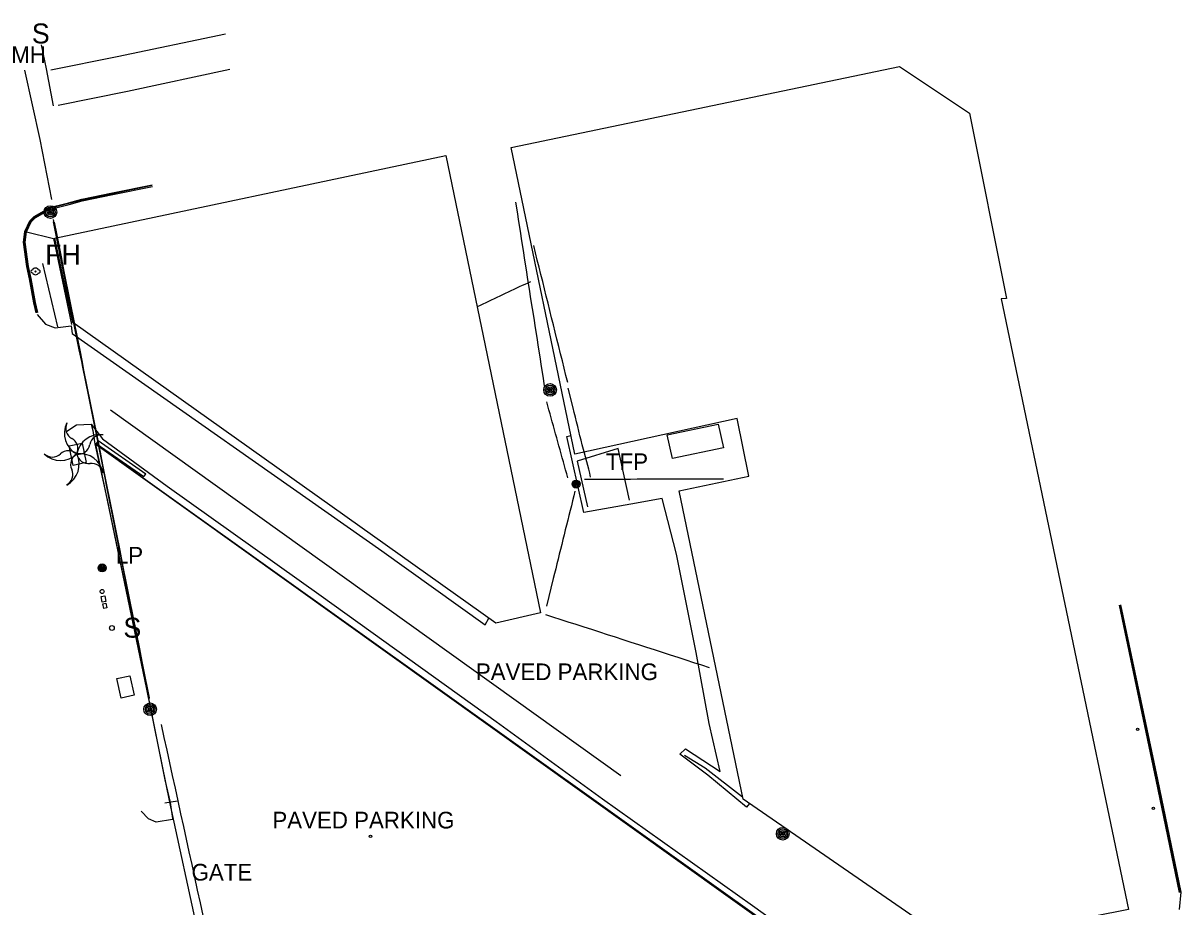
# Model space of a CAD drawing. Extents: x 368532 to 392481, y 10654822 to 10676899.
# Drawn here: x 384449 to 384796.3, y 10656208.4 to 10656473.6 of the extents above; entities that cross this region are included whole.
import ezdxf

# ---------------------------------------------------------------- set-up
doc = ezdxf.new("R2010")
doc.units = 0
for name, color, linetype in [('p_Catenary', 7, 'Continuous'), ('p_dtm retaining wall', 7, 'Continuous'), ('p_dtm sidewalk', 7, 'Continuous'), ('p_railroad rr control', 7, 'Continuous'), ('p_road - paved curb', 7, 'Continuous'), ('p_road general road feature', 7, 'Continuous'), ('p_road paint stripe', 7, 'Continuous'), ('p_structure building', 7, 'Continuous'), ('p_structure fence', 7, 'Continuous'), ('p_structure sign', 7, 'Continuous'), ('p_structure stairs', 7, 'Continuous'), ('p_structure unidentified', 7, 'Continuous'), ('p_structure wall', 7, 'Continuous'), ('p_utility fire hydrant', 7, 'Continuous'), ('p_utility general pole', 7, 'Continuous'), ('p_utility manhole', 7, 'Continuous'), ('p_veg palm', 7, 'Continuous')]:
    doc.layers.add(name, color=color, linetype=linetype)

msp = doc.modelspace()

# ---------------------------------------------------------------- linework, layer by layer
at = {"layer": 'p_Catenary'}
for points in [[(384605.42, 10656364.75), (384604.97, 10656367.65), (384604.52, 10656370.56), (384604.06, 10656373.46), (384603.61, 10656376.36), (384603.15, 10656379.26), (384602.7, 10656382.17), (384602.24, 10656385.07), (384601.79, 10656387.97), (384601.33, 10656390.87), (384600.88, 10656393.77), (384600.42, 10656396.68), (384599.97, 10656399.58), (384599.52, 10656402.48), (384599.06, 10656405.38), (384598.61, 10656408.29), (384598.15, 10656411.19), (384597.7, 10656414.09), (384597.24, 10656416.99), (384596.79, 10656419.89)], [(384457.97, 10656414.66), (384458.86, 10656410.24), (384459.75, 10656405.81), (384460.63, 10656401.39), (384461.52, 10656396.96), (384462.41, 10656392.53), (384463.3, 10656388.11), (384464.19, 10656383.68), (384465.07, 10656379.26), (384465.96, 10656374.83), (384466.85, 10656370.4), (384467.74, 10656365.98), (384468.62, 10656361.55), (384469.51, 10656357.13), (384470.4, 10656352.7), (384471.29, 10656348.27), (384472.17, 10656343.85), (384473.06, 10656339.42), (384473.95, 10656335), (384486.79, 10656270.94)], [(384457.99, 10656413.98), (384458.7, 10656410.49), (384459.4, 10656406.99), (384460.11, 10656403.5), (384460.81, 10656400.01), (384461.52, 10656396.52), (384462.23, 10656393.02), (384462.93, 10656389.53), (384463.64, 10656386.04), (384464.34, 10656382.55), (384465.05, 10656379.06), (384465.75, 10656375.56), (384466.46, 10656372.07), (384467.16, 10656368.58), (384467.87, 10656365.09), (384468.58, 10656361.59), (384469.28, 10656358.1), (384469.99, 10656354.61), (384470.69, 10656351.12), (384471.4, 10656347.63), (384472.1, 10656344.13), (384472.81, 10656340.64), (384473.51, 10656337.15), (384474.22, 10656333.66), (384474.93, 10656330.16), (384475.63, 10656326.67), (384476.34, 10656323.18), (384477.04, 10656319.69), (384477.75, 10656316.2), (384486.85, 10656271.16)], [(384458.29, 10656413.89), (384458.98, 10656410.43), (384459.67, 10656406.97), (384460.36, 10656403.51), (384461.05, 10656400.05), (384461.74, 10656396.59), (384462.42, 10656393.13), (384463.11, 10656389.67), (384463.8, 10656386.2), (384464.49, 10656382.74), (384465.18, 10656379.28), (384465.87, 10656375.82), (384466.56, 10656372.36), (384467.25, 10656368.9), (384467.94, 10656365.44), (384468.63, 10656361.98), (384469.32, 10656358.52), (384470.01, 10656355.05), (384470.69, 10656351.59), (384486.67, 10656271.36)], [(384458.29, 10656413.8), (384459.27, 10656408.88), (384460.26, 10656403.96), (384461.24, 10656399.04), (384462.23, 10656394.11), (384463.21, 10656389.19), (384464.19, 10656384.27), (384465.18, 10656379.35), (384466.16, 10656374.43), (384467.14, 10656369.51), (384468.13, 10656364.59), (384469.11, 10656359.67), (384470.09, 10656354.75), (384471.08, 10656349.82), (384472.06, 10656344.9), (384473.05, 10656339.98), (384474.03, 10656335.06), (384475.01, 10656330.14), (384476, 10656325.22), (384476.98, 10656320.3), (384477.96, 10656315.38), (384478.95, 10656310.46), (384479.93, 10656305.53), (384480.91, 10656300.61), (384481.9, 10656295.69), (384482.88, 10656290.77), (384483.87, 10656285.85), (384484.85, 10656280.93), (384485.83, 10656276.01), (384486.82, 10656271.09)], [(384612.35, 10656365.75), (384611.81, 10656367.91), (384611.28, 10656370.07), (384610.74, 10656372.24), (384610.21, 10656374.4), (384609.67, 10656376.56), (384609.13, 10656378.72), (384608.6, 10656380.89), (384608.06, 10656383.05), (384607.52, 10656385.21), (384606.99, 10656387.38), (384606.45, 10656389.54), (384605.92, 10656391.7), (384605.38, 10656393.86), (384604.84, 10656396.03), (384604.31, 10656398.19), (384603.77, 10656400.35), (384603.23, 10656402.52), (384602.7, 10656404.68), (384602.16, 10656406.84)], [(384585.33, 10656388.61), (384586.17, 10656389), (384587.01, 10656389.4), (384587.85, 10656389.79), (384588.69, 10656390.18), (384589.53, 10656390.58), (384590.37, 10656390.97), (384591.21, 10656391.37), (384592.05, 10656391.76), (384592.89, 10656392.16), (384593.73, 10656392.55), (384594.57, 10656392.95), (384595.41, 10656393.34), (384596.25, 10656393.73), (384597.09, 10656394.13), (384597.93, 10656394.52), (384598.77, 10656394.92), (384599.61, 10656395.31), (384600.45, 10656395.71), (384601.29, 10656396.1)], [(384619.16, 10656337.32), (384618.94, 10656338.57), (384618.65, 10656339.73), (384617.08, 10656345.64), (384616.73, 10656347.03), (384616.38, 10656348.42), (384616.03, 10656349.81), (384615.68, 10656351.2), (384615.34, 10656352.6), (384614.99, 10656353.99), (384614.64, 10656355.38), (384614.29, 10656356.77), (384613.94, 10656358.16), (384612.47, 10656364.05)], [(384612.4, 10656337.16), (384612.06, 10656338.36), (384611.73, 10656339.56), (384611.39, 10656340.76), (384611.06, 10656341.97), (384610.73, 10656343.17), (384610.39, 10656344.37), (384610.06, 10656345.57), (384609.73, 10656346.77), (384609.39, 10656347.97), (384609.06, 10656349.17), (384608.73, 10656350.37), (384608.39, 10656351.57), (384608.06, 10656352.77), (384607.73, 10656353.97), (384607.39, 10656355.17), (384607.06, 10656356.37), (384606.72, 10656357.57), (384606.39, 10656358.77), (384606.06, 10656359.97)], [(384617.43, 10656336.78), (384623.26, 10656336.79), (384625.25, 10656336.8), (384627.23, 10656336.8), (384629.22, 10656336.81), (384631.21, 10656336.81), (384633.2, 10656336.82), (384635.19, 10656336.82), (384637.17, 10656336.83), (384639.16, 10656336.83), (384641.15, 10656336.84), (384643.14, 10656336.84), (384645.12, 10656336.85), (384647.11, 10656336.85), (384649.1, 10656336.86), (384651.09, 10656336.86), (384653.08, 10656336.87), (384655.06, 10656336.87), (384657.05, 10656336.88), (384659.04, 10656336.88)], [(384614.52, 10656333.18), (384614.16, 10656331.72), (384613.8, 10656330.27), (384613.44, 10656328.81), (384613.08, 10656327.35), (384612.72, 10656325.9), (384612.36, 10656324.44), (384612, 10656322.98), (384611.63, 10656321.53), (384611.27, 10656320.07), (384610.91, 10656318.62), (384610.55, 10656317.16), (384610.19, 10656315.7), (384609.83, 10656314.25), (384609.47, 10656312.79), (384609.11, 10656311.33), (384608.75, 10656309.88), (384608.39, 10656308.42), (384608.03, 10656306.97), (384605.97, 10656298.65)], [(384605.73, 10656296.17), (384612.43, 10656294), (384614.79, 10656293.24), (384617.14, 10656292.47), (384619.5, 10656291.71), (384621.85, 10656290.95), (384624.21, 10656290.19), (384626.56, 10656289.43), (384628.91, 10656288.66), (384631.27, 10656287.9), (384633.62, 10656287.14), (384635.98, 10656286.38), (384638.33, 10656285.61), (384640.69, 10656284.85), (384643.04, 10656284.09), (384645.4, 10656283.33), (384647.75, 10656282.57), (384650.1, 10656281.8), (384652.46, 10656281.04), (384654.81, 10656280.28)], [(384490.39, 10656263.11), (384491.22, 10656259.3), (384492.06, 10656255.48), (384492.89, 10656251.66), (384493.73, 10656247.85), (384494.56, 10656244.03), (384495.4, 10656240.22), (384496.23, 10656236.4), (384497.07, 10656232.58), (384497.9, 10656228.77), (384498.74, 10656224.95), (384499.57, 10656221.14), (384500.41, 10656217.32), (384501.24, 10656213.5), (384502.08, 10656209.69), (384502.91, 10656205.87)]]:
    msp.add_lwpolyline(points, dxfattribs=at)
at = {"layer": 'p_dtm retaining wall'}
for p, q in [((384627.46, 10656345.99), (384615.18, 10656342.2)), ((384630.87, 10656330.48), (384627.46, 10656345.99)), ((384615.18, 10656342.2), (384618.31, 10656328.44)), ((384653.54, 10656250.06), (384647.34, 10656253.84)), ((384664.81, 10656241.38), (384653.54, 10656250.06))]:
    msp.add_line(p, q, dxfattribs=at)
at = {"layer": 'p_dtm sidewalk'}
for p, q in [((384450.01, 10656410.97), (384458.07, 10656409.01)), ((384458.07, 10656409.01), (384463.53, 10656383.19)), ((384459.37, 10656382.43), (384454.92, 10656401.44)), ((384469.37, 10656353.29), (384469.86, 10656351.35)), ((384469.86, 10656351.35), (384470.38, 10656347.98)), ((384462.77, 10656346.79), (384466.67, 10656347.6)), ((384464, 10656340.91), (384462.77, 10656346.79)), ((384466.67, 10656347.6), (384467.9, 10656341.73)), ((384470.38, 10656347.98), (384470.5, 10656347.4)), ((384467.9, 10656341.73), (384464, 10656340.91))]:
    msp.add_line(p, q, dxfattribs=at)
at = {"layer": 'p_railroad rr control'}
msp.add_lwpolyline([(384475.16, 10656357.53), (384628.26, 10656247.87)], dxfattribs=at)
at = {"layer": 'p_road - paved curb'}
for p, q in [((384475.81, 10656422.63), (384487.72, 10656425.09)), ((384475.84, 10656422.48), (384487.75, 10656424.94)), ((384475.91, 10656422.14), (384487.82, 10656424.6)), ((384455.74, 10656417.93), (384462.64, 10656419.7)), ((384455.83, 10656417.8), (384462.68, 10656419.55)), ((384456.05, 10656417.49), (384462.77, 10656419.22)), ((384462.64, 10656419.7), (384466.64, 10656420.75)), ((384462.68, 10656419.55), (384466.67, 10656420.6)), ((384462.77, 10656419.22), (384466.75, 10656420.26)), ((384466.64, 10656420.75), (384475.81, 10656422.63)), ((384466.67, 10656420.6), (384475.84, 10656422.48)), ((384466.75, 10656420.26), (384475.91, 10656422.14)), ((384452.31, 10656415.55), (384455.3, 10656417.27)), ((384452.4, 10656415.43), (384455.41, 10656417.16)), ((384452.61, 10656415.15), (384455.65, 10656416.9)), ((384455.3, 10656417.27), (384455.74, 10656417.93)), ((384455.41, 10656417.16), (384455.83, 10656417.8)), ((384455.65, 10656416.9), (384456.05, 10656417.49)), ((384449.52, 10656411.11), (384451.04, 10656414.31)), ((384449.67, 10656411.07), (384451.16, 10656414.22)), ((384450.01, 10656410.97), (384451.45, 10656414.01)), ((384451.04, 10656414.31), (384452.31, 10656415.55)), ((384451.16, 10656414.22), (384452.4, 10656415.43)), ((384451.45, 10656414.01), (384452.61, 10656415.15)), ((384449.15, 10656407.91), (384449.52, 10656411.11)), ((384449.3, 10656407.91), (384449.67, 10656411.07)), ((384449.65, 10656407.91), (384450.01, 10656410.97)), ((384450.15, 10656400.54), (384449.15, 10656407.91)), ((384450.3, 10656400.57), (384449.3, 10656407.91)), ((384450.64, 10656400.62), (384449.65, 10656407.91)), ((384450.89, 10656396.91), (384450.15, 10656400.54)), ((384451.04, 10656396.94), (384450.3, 10656400.57)), ((384451.38, 10656397.01), (384450.64, 10656400.62)), ((384452.23, 10656389.66), (384450.89, 10656396.91)), ((384452.38, 10656389.69), (384451.04, 10656396.94)), ((384452.72, 10656389.76), (384451.38, 10656397.01)), ((384452.91, 10656386.68), (384452.23, 10656389.66)), ((384453.06, 10656386.71), (384452.38, 10656389.69)), ((384453.4, 10656386.79), (384452.72, 10656389.76)), ((384777.74, 10656298.92), (384788.74, 10656246.51)), ((384778.08, 10656298.99), (384789.09, 10656246.58)), ((384778.22, 10656299.02), (384789.23, 10656246.61)), ((384788.74, 10656246.51), (384795.78, 10656212.72)), ((384789.09, 10656246.58), (384796.13, 10656212.79)), ((384789.23, 10656246.61), (384796.27, 10656212.82))]:
    msp.add_line(p, q, dxfattribs=at)
at = {"layer": 'p_road general road feature'}
for p, q in [((384453.18, 10656386.2), (384455.7, 10656383.29)), ((384455.7, 10656383.29), (384458.57, 10656382.18)), ((384458.57, 10656382.18), (384463.42, 10656382.72)), ((384463.42, 10656382.72), (384463.67, 10656380.42)), ((384463.67, 10656380.42), (384556.61, 10656315.25)), ((384465.04, 10656353.06), (384469.37, 10656353.29)), ((384469.37, 10656353.29), (384472.8, 10656348.84)), ((384462.13, 10656351.2), (384465.04, 10656353.06)), ((384612.04, 10656349.56), (384613.32, 10656349.88)), ((384718.02, 10656170.33), (384470.5, 10656347.4)), ((384470.5, 10656347.4), (384474.21, 10656330.53)), ((384472.8, 10656348.84), (384492.23, 10656334.64)), ((384617.17, 10656326.8), (384612.04, 10656349.56)), ((384492.23, 10656334.64), (384538.4, 10656301.79)), ((384474.21, 10656330.53), (384478.88, 10656308.08)), ((384631.28, 10656329.3), (384617.17, 10656326.8)), ((384640.72, 10656330.94), (384631.28, 10656329.3)), ((384645, 10656314.22), (384640.72, 10656330.94)), ((384556.61, 10656315.25), (384587.63, 10656293.1)), ((384650.91, 10656284.75), (384645, 10656314.22)), ((384478.88, 10656308.08), (384482.33, 10656291.59)), ((384538.4, 10656301.79), (384590.86, 10656264.05)), ((384587.63, 10656293.1), (384588.71, 10656295.05)), ((384482.33, 10656291.59), (384487, 10656269.02)), ((384654.8, 10656263.5), (384650.91, 10656284.75)), ((384487, 10656269.02), (384491.49, 10656246.51)), ((384590.86, 10656264.05), (384622.75, 10656240.9)), ((384658.05, 10656249.03), (384654.8, 10656263.5)), ((384646, 10656254.27), (384647.73, 10656255.89)), ((384654.35, 10656247.95), (384646, 10656254.27)), ((384647.73, 10656255.89), (384658.05, 10656249.03)), ((384491.49, 10656246.51), (384493.08, 10656239.71)), ((384666, 10656238.33), (384654.35, 10656247.95)), ((384493.08, 10656239.71), (384493.8, 10656234.95)), ((384622.75, 10656240.9), (384667.83, 10656208.89)), ((384666.85, 10656239.41), (384666, 10656238.33)), ((384486.63, 10656234.83), (384484.38, 10656237.18)), ((384488.94, 10656233.9), (384486.63, 10656234.83)), ((384493.85, 10656234.7), (384488.94, 10656233.9)), ((384493.8, 10656234.95), (384493.85, 10656234.7)), ((384796.27, 10656212.82), (384795.81, 10656207.7)), ((384667.83, 10656208.89), (384704.09, 10656182.72))]:
    msp.add_line(p, q, dxfattribs=at)
at = {"layer": 'p_road paint stripe'}
for p, q in [((384509.68, 10656470.28), (384477.17, 10656463.47)), ((384456.04, 10656459.83), (384454.48, 10656467.05)), ((384477.17, 10656463.47), (384457.33, 10656459.47)), ((384454.07, 10656438.68), (384449.54, 10656459.46)), ((384458.09, 10656448.78), (384456.04, 10656459.83)), ((384480.27, 10656453.17), (384510.96, 10656459.73)), ((384459.5, 10656448.97), (384480.27, 10656453.17)), ((384457.61, 10656420.63), (384454.07, 10656438.68))]:
    msp.add_line(p, q, dxfattribs=at)
at = {"layer": 'p_structure building'}
for points in [[(384614.49, 10656344.25), (384595.36, 10656436.27), (384711.87, 10656460.58), (384732.91, 10656446.59), (384744.01, 10656390.92), (384742.38, 10656390.84), (384780.57, 10656207.7), (384725.59, 10656196.8), (384726.62, 10656198.26), (384664.95, 10656240.72), (384645.75, 10656333.28), (384666.69, 10656337.63), (384663.23, 10656354.97)], [(384458.49, 10656409.07), (384575.84, 10656433.87), (384604.19, 10656296.71), (384590.84, 10656293.54), (384463.86, 10656383.8)]]:
    msp.add_lwpolyline(points, close=True, dxfattribs=at)
at = {"layer": 'p_structure fence'}
for p, q in [((384720.01, 10656169.37), (384470.72, 10656347.25)), ((384470.72, 10656347.25), (384486.04, 10656273.76)), ((384486.04, 10656273.76), (384492.91, 10656239.82)), ((384495.32, 10656240.13), (384491.51, 10656239.6)), ((384492.91, 10656239.82), (384502.24, 10656197.03))]:
    msp.add_line(p, q, dxfattribs=at)
at = {"layer": 'p_structure sign'}
msp.add_circle((384475.62, 10656292.11), 0.713, dxfattribs=at)
at = {"layer": 'p_structure stairs'}
for p, q in [((384642.23, 10656350.07), (384657.53, 10656353.25)), ((384657.53, 10656353.25), (384659.05, 10656346.17)), ((384643.75, 10656343), (384642.23, 10656350.07)), ((384659.05, 10656346.17), (384643.75, 10656343))]:
    msp.add_line(p, q, dxfattribs=at)
at = {"layer": 'p_structure unidentified'}
for p, q in [((384472.42, 10656301.56), (384473.5, 10656301.73)), ((384472.68, 10656299.85), (384472.42, 10656301.56)), ((384473.5, 10656301.73), (384473.76, 10656300.02)), ((384473.76, 10656300.02), (384472.68, 10656299.85)), ((384472.93, 10656299.38), (384473.85, 10656299.54)), ((384473.17, 10656298), (384472.93, 10656299.38)), ((384474.09, 10656298.16), (384473.17, 10656298)), ((384473.85, 10656299.54), (384474.09, 10656298.16)), ((384477.15, 10656276.97), (384481.05, 10656277.79)), ((384478.38, 10656271.1), (384477.15, 10656276.97)), ((384481.05, 10656277.79), (384482.28, 10656271.91)), ((384482.28, 10656271.91), (384478.38, 10656271.1))]:
    msp.add_line(p, q, dxfattribs=at)
for centre, radius in [((384472.69, 10656303.06), 0.603), ((384783.3, 10656261.72), 0.375), ((384788.04, 10656238), 0.375), ((384553.2, 10656229.59), 0.375)]:
    msp.add_circle(centre, radius, dxfattribs=at)
at = {"layer": 'p_structure wall'}
for p, q in [((384471.46, 10656348.25), (384470.95, 10656347.51)), ((384470.95, 10656347.51), (384485.24, 10656337.57)), ((384485.76, 10656338.31), (384471.46, 10656348.25)), ((384485.24, 10656337.57), (384485.76, 10656338.31))]:
    msp.add_line(p, q, dxfattribs=at)
at = {"layer": 'p_utility fire hydrant'}
msp.add_circle((384452.72, 10656399.09), 0.171, dxfattribs=at)
for centre, radius, start, end in [((384451.72, 10656399.09), 0.404, 74.8142, 280.1755), ((384452.72, 10656399.09), 1, 22.2367, 157.249), ((384452.72, 10656399.09), 1, 202.2906, 337.9941), ((384453.72, 10656399.09), 0.408, 257.9052, 102.0948)]:
    msp.add_arc(centre, radius, start, end, dxfattribs=at)
at = {"layer": 'p_utility general pole'}
for centre, radius in [((384457.18, 10656416.92), 1.9), ((384457.18, 10656416.92), 1.44), ((384457.18, 10656416.92), 0.973), ((384457.18, 10656416.92), 0.539), ((384457.18, 10656416.92), 0.192), ((384607.07, 10656363.52), 1.9), ((384607.07, 10656363.52), 1.44), ((384607.07, 10656363.52), 0.973), ((384607.07, 10656363.52), 0.539), ((384607.07, 10656363.52), 0.192), ((384614.85, 10656335.3), 1.19), ((384614.85, 10656335.3), 0.901), ((384614.85, 10656335.3), 0.608), ((384614.85, 10656335.3), 0.337), ((384614.85, 10656335.3), 0.12), ((384472.69, 10656310.14), 1.19), ((384472.69, 10656310.14), 0.901), ((384472.69, 10656310.14), 0.608), ((384472.69, 10656310.14), 0.337), ((384472.69, 10656310.14), 0.12), ((384487.1, 10656267.73), 1.9), ((384487.1, 10656267.73), 1.44), ((384487.1, 10656267.73), 0.973), ((384487.1, 10656267.73), 0.539), ((384487.1, 10656267.73), 0.192), ((384676.86, 10656230.39), 1.9), ((384676.86, 10656230.39), 1.44), ((384676.86, 10656230.39), 0.973), ((384676.86, 10656230.39), 0.539), ((384676.86, 10656230.39), 0.192)]:
    msp.add_circle(centre, radius, dxfattribs=at)
at = {"layer": 'p_veg palm'}
for centre, radius, start, end in [((384468.41, 10656350.55), 7.06, 153.934, 241.934), ((384465.27, 10656352.05), 3.52, 153.934, 241.934), ((384472.03, 10656343.09), 7.06, 81.934, 169.934), ((384472.49, 10656346.55), 3.52, 81.934, 169.934), ((384461.93, 10656345.89), 3.52, 334, 62), ((384465.57, 10656347.77), 3.52, 261.934, 349.934), ((384460.19, 10656349.41), 7.06, 225.934, 313.934), ((384457.79, 10656346.89), 3.52, 225.934, 313.934), ((384462.63, 10656341.79), 3.52, 45.9339, 133.9339), ((384458.75, 10656341.25), 7.06, 297.9339, 25.9339), ((384466.75, 10656341.21), 3.52, 117.934, 205.934), ((384466.07, 10656337.35), 7.06, 9.934, 97.934), ((384468.57, 10656344.93), 3.52, 189.934, 277.934), ((384460.39, 10656338.19), 3.52, 297.934, 25.934), ((384469.49, 10656337.97), 3.52, 9.934, 97.934)]:
    msp.add_arc(centre, radius, start, end, dxfattribs=at)

# ---------------------------------------------------------------- texts
at = {"layer": 'p_road general road feature'}
for p in [(384582.94, 10656276.47), (384521.9, 10656231.97)]:
    msp.add_text(' PAVED PARKING', height=5, dxfattribs=at).set_placement(p)
at = {"layer": 'p_structure fence'}
msp.add_text(' GATE', height=5, dxfattribs=at).set_placement((384497.65, 10656216.34))
at = {"layer": 'p_structure sign'}
for p in [(384451.6, 10656467.49), (384479.07, 10656289.21)]:
    msp.add_text('S', height=6, dxfattribs=at).set_placement(p)
at = {"layer": 'p_utility fire hydrant'}
msp.add_text('FH', height=6, dxfattribs=at).set_placement((384455.61, 10656401.14))
at = {"layer": 'p_utility general pole'}
for s, p in [('TFP', (384623.83, 10656339.49)), ('LP', (384476.81, 10656311.43))]:
    msp.add_text(s, height=5, dxfattribs=at).set_placement(p)
at = {"layer": 'p_utility manhole'}
msp.add_text('MH', height=5, dxfattribs=at).set_placement((384445.43, 10656461.64))

doc.saveas('drawing.dxf')
